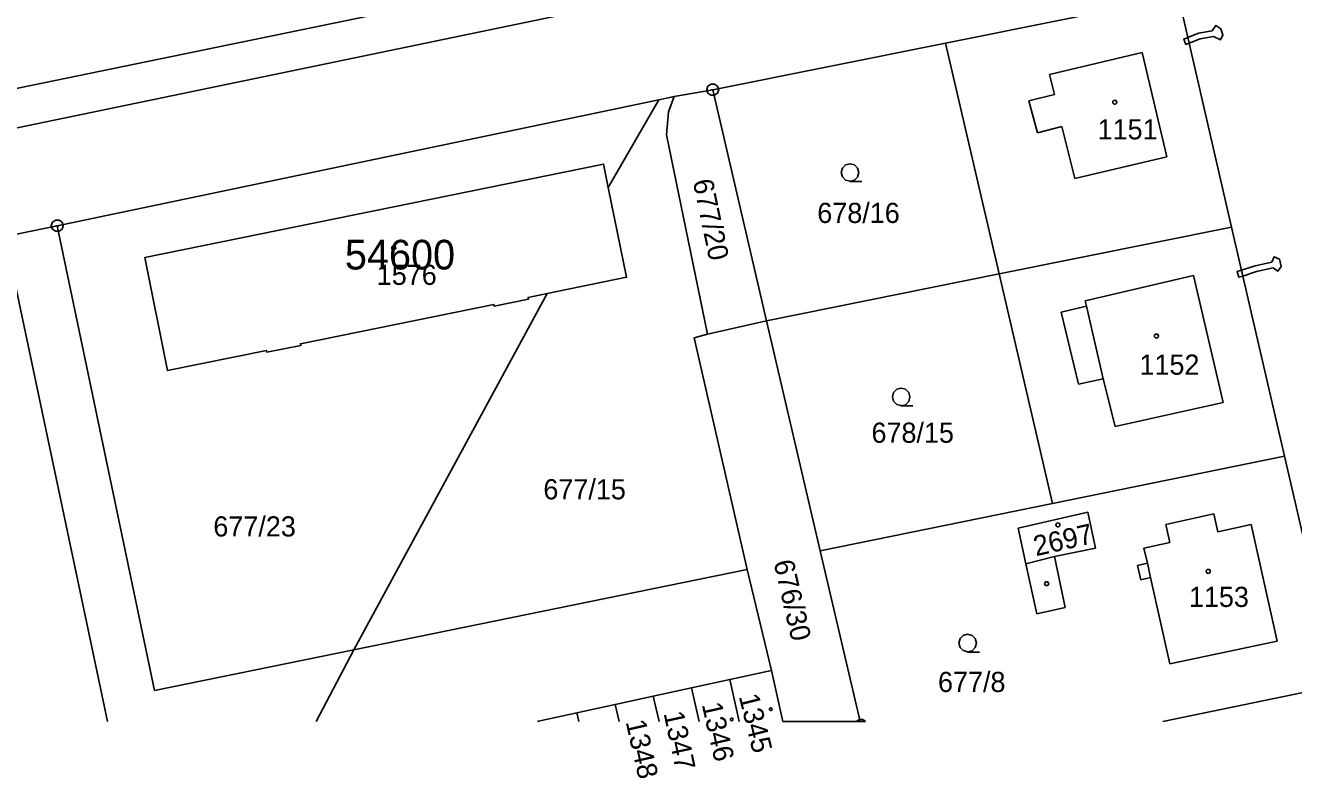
# Model space of a CAD drawing. Extents: x -777309 to -774195, y -1144706 to -1143600.
# Drawn here: x -774633.2 to -774526.2, y -1144704.8 to -1144641.3 of the extents above; entities that cross this region are included whole.
import ezdxf

# ---------------------------------------------------------------- set-up
doc = ezdxf.new("R2010")
doc.units = 0
for name, color, linetype in [('1', 7, 'Continuous'), ('11', 7, 'Continuous'), ('12', 7, 'Continuous'), ('13', 7, 'Continuous'), ('2', 7, 'Continuous'), ('3', 7, 'Continuous'), ('4', 7, 'Continuous'), ('5', 7, 'Continuous'), ('8', 7, 'Continuous')]:
    doc.layers.add(name, color=color, linetype=linetype)

msp = doc.modelspace()

# ---------------------------------------------------------------- linework, layer by layer
at = {"layer": '1'}
for p, q in [((-774580.36, -1144635.59), (-774643.21, -1144648.56)), ((-774555.59, -1144642.81), (-774535.97, -1144638.87)), ((-774535.97, -1144638.87), (-774531.47, -1144658.33)), ((-774575.22, -1144646.75), (-774555.59, -1144642.81)), ((-774555.59, -1144642.81), (-774551.08, -1144662.28)), ((-774579.77, -1144647.6), (-774578.47, -1144647.33)), ((-774578.47, -1144647.33), (-774578.97, -1144648.61)), ((-774578.47, -1144647.33), (-774575.22, -1144646.75)), ((-774570.68, -1144666.22), (-774575.22, -1144646.75)), ((-774630.5, -1144658.22), (-774579.77, -1144647.6)), ((-774584.04, -1144654.98), (-774579.77, -1144647.6)), ((-774578.97, -1144648.61), (-774579.13, -1144650.54)), ((-774579.13, -1144650.54), (-774575.67, -1144667.35)), ((-774623.13, -1144660.89), (-774584.44, -1144653.02)), ((-774584.44, -1144653.02), (-774584.04, -1144654.98)), ((-774584.04, -1144654.98), (-774582.5, -1144662.55)), ((-774634.91, -1144659.13), (-774630.5, -1144658.22)), ((-774634.91, -1144659.13), (-774626.64, -1144698.27)), ((-774622.3, -1144697.38), (-774630.5, -1144658.22)), ((-774551.08, -1144662.28), (-774531.47, -1144658.33)), ((-774531.47, -1144658.33), (-774527.01, -1144677.65)), ((-774621.2, -1144670.42), (-774623.13, -1144660.89)), ((-774551.08, -1144662.28), (-774570.68, -1144666.22)), ((-774546.58, -1144681.64), (-774551.08, -1144662.28)), ((-774589.18, -1144663.92), (-774582.5, -1144662.55)), ((-774605.5, -1144693.96), (-774589.18, -1144663.92)), ((-774590.77, -1144664.4), (-774593.65, -1144665)), ((-774590.8, -1144664.25), (-774589.18, -1144663.92)), ((-774590.8, -1144664.25), (-774590.77, -1144664.4)), ((-774593.68, -1144664.85), (-774610, -1144668.16)), ((-774593.65, -1144665), (-774593.68, -1144664.85)), ((-774575.67, -1144667.35), (-774570.68, -1144666.22)), ((-774570.68, -1144666.22), (-774566.16, -1144685.63)), ((-774575.67, -1144667.35), (-774576.79, -1144667.66)), ((-774576.79, -1144667.66), (-774572.32, -1144687.2)), ((-774612.86, -1144668.72), (-774621.2, -1144670.42)), ((-774612.84, -1144668.87), (-774612.86, -1144668.72)), ((-774609.97, -1144668.31), (-774612.84, -1144668.87)), ((-774610, -1144668.16), (-774609.97, -1144668.31)), ((-774527.01, -1144677.65), (-774546.58, -1144681.64)), ((-774527.01, -1144677.65), (-774522.55, -1144696.95)), ((-774566.16, -1144685.63), (-774546.58, -1144681.64)), ((-774549.48, -1144683.7), (-774543.59, -1144682.35)), ((-774543.59, -1144682.35), (-774542.95, -1144685.39)), ((-774537.03, -1144683.39), (-774532.96, -1144682.49)), ((-774532.96, -1144682.49), (-774532.63, -1144684.01)), ((-774548.82, -1144686.72), (-774549.48, -1144683.7)), ((-774536.69, -1144684.92), (-774537.03, -1144683.39)), ((-774532.63, -1144684.01), (-774529.82, -1144683.39)), ((-774529.82, -1144683.39), (-774527.64, -1144693.24)), ((-774562.8, -1144700), (-774566.16, -1144685.63)), ((-774542.95, -1144685.39), (-774546.4, -1144686.1)), ((-774538.86, -1144685.39), (-774536.69, -1144684.92)), ((-774538.57, -1144686.66), (-774538.86, -1144685.39)), ((-774547.89, -1144690.94), (-774548.82, -1144686.72)), ((-774546.4, -1144686.1), (-774545.52, -1144690.41)), ((-774539.41, -1144686.85), (-774538.57, -1144686.66)), ((-774539.14, -1144688.06), (-774539.41, -1144686.85)), ((-774605.5, -1144693.96), (-774572.32, -1144687.2)), ((-774572.32, -1144687.2), (-774570.27, -1144695.7)), ((-774538.3, -1144687.87), (-774539.14, -1144688.06)), ((-774536.68, -1144695.14), (-774538.3, -1144687.87)), ((-774545.52, -1144690.41), (-774547.89, -1144690.94)), ((-774527.64, -1144693.24), (-774536.68, -1144695.14)), ((-774622.3, -1144697.38), (-774605.5, -1144693.96)), ((-774608.68, -1144700), (-774605.5, -1144693.96)), ((-774577.01, -1144697.17), (-774573.79, -1144696.47)), ((-774573.79, -1144696.47), (-774570.27, -1144695.7)), ((-774573.79, -1144696.47), (-774573, -1144700)), ((-774570.27, -1144695.7), (-774569.32, -1144700)), ((-774580.24, -1144697.87), (-774577.01, -1144697.17)), ((-774576.37, -1144700), (-774577.01, -1144697.17)), ((-774522.55, -1144696.95), (-774537.27, -1144700)), ((-774626.64, -1144698.27), (-774626.27, -1144700)), ((-774586.69, -1144699.28), (-774583.46, -1144698.57)), ((-774583.46, -1144698.57), (-774580.24, -1144697.87)), ((-774583.13, -1144700), (-774583.46, -1144698.57)), ((-774580.24, -1144697.87), (-774579.75, -1144700)), ((-774589.91, -1144699.98), (-774586.69, -1144699.28)), ((-774586.52, -1144700), (-774586.69, -1144699.28)), ((-774590, -1144700), (-774589.91, -1144699.98)), ((-774589.91, -1144700), (-774589.91, -1144699.98))]:
    msp.add_line(p, q, dxfattribs=at)
at = {"layer": '11'}
msp.add_line((-774569.32, -1144700), (-774562.8, -1144700), dxfattribs=at)
for points in [[(-774846.81, -1144686.15), (-774837, -1144688.5), (-774835.67, -1144688.28), (-774747.5, -1144673.5), (-774460.5, -1144614), (-774409.76, -1144605.57)], [(-774562.8, -1144700), (-774566.16, -1144685.63), (-774570.68, -1144666.22), (-774575.22, -1144646.75), (-774578.47, -1144647.33), (-774579.77, -1144647.6), (-774630.5, -1144658.22), (-774622.3, -1144697.38), (-774605.5, -1144693.96), (-774572.32, -1144687.2), (-774570.27, -1144695.7), (-774569.32, -1144700)]]:
    msp.add_lwpolyline(points, dxfattribs=at)
msp.add_lwpolyline([(-774584.04, -1144654.98), (-774582.5, -1144662.55), (-774589.18, -1144663.92), (-774590.8, -1144664.25), (-774590.77, -1144664.4), (-774593.65, -1144665), (-774593.68, -1144664.85), (-774610, -1144668.16), (-774609.97, -1144668.31), (-774612.84, -1144668.87), (-774612.86, -1144668.72), (-774621.2, -1144670.42), (-774623.13, -1144660.89), (-774584.44, -1144653.02)], close=True, dxfattribs=at)
at = {"layer": '12'}
for p, q in [((-774546.82, -1144645.45), (-774539.02, -1144643.6)), ((-774539.02, -1144643.6), (-774536.94, -1144652.4)), ((-774546.42, -1144647.14), (-774546.82, -1144645.45)), ((-774548.57, -1144647.67), (-774546.42, -1144647.14)), ((-774547.85, -1144650.37), (-774548.57, -1144647.67)), ((-774545.78, -1144649.84), (-774547.85, -1144650.37)), ((-774544.7, -1144654.22), (-774545.78, -1144649.84)), ((-774536.94, -1144652.4), (-774544.7, -1144654.22)), ((-774623.13, -1144660.89), (-774584.44, -1144653.02)), ((-774584.44, -1144653.02), (-774584.04, -1144654.98)), ((-774584.04, -1144654.98), (-774582.5, -1144662.55)), ((-774621.2, -1144670.42), (-774623.13, -1144660.89)), ((-774589.18, -1144663.92), (-774582.5, -1144662.55)), ((-774543.82, -1144664.55), (-774534.69, -1144662.41)), ((-774534.69, -1144662.41), (-774532.19, -1144673.1)), ((-774590.77, -1144664.4), (-774593.65, -1144665)), ((-774590.8, -1144664.25), (-774589.18, -1144663.92)), ((-774590.8, -1144664.25), (-774590.77, -1144664.4)), ((-774593.68, -1144664.85), (-774610, -1144668.16)), ((-774593.65, -1144665), (-774593.68, -1144664.85)), ((-774543.72, -1144664.99), (-774543.82, -1144664.55)), ((-774543.72, -1144664.99), (-774542.29, -1144671.11)), ((-774612.86, -1144668.72), (-774621.2, -1144670.42)), ((-774612.84, -1144668.87), (-774612.86, -1144668.72)), ((-774609.97, -1144668.31), (-774612.84, -1144668.87)), ((-774610, -1144668.16), (-774609.97, -1144668.31)), ((-774541.29, -1144675.14), (-774542.29, -1144671.11)), ((-774532.19, -1144673.1), (-774541.29, -1144675.14)), ((-774549.48, -1144683.7), (-774543.59, -1144682.35)), ((-774543.59, -1144682.35), (-774542.95, -1144685.39)), ((-774537.03, -1144683.39), (-774532.96, -1144682.49)), ((-774532.96, -1144682.49), (-774532.63, -1144684.01)), ((-774548.82, -1144686.72), (-774549.48, -1144683.7)), ((-774536.69, -1144684.92), (-774537.03, -1144683.39)), ((-774532.63, -1144684.01), (-774529.82, -1144683.39)), ((-774529.82, -1144683.39), (-774527.64, -1144693.24)), ((-774542.95, -1144685.39), (-774546.4, -1144686.1)), ((-774538.86, -1144685.39), (-774536.69, -1144684.92)), ((-774538.57, -1144686.66), (-774538.86, -1144685.39)), ((-774548.82, -1144686.72), (-774546.4, -1144686.1)), ((-774538.57, -1144686.66), (-774538.3, -1144687.87)), ((-774536.68, -1144695.14), (-774538.3, -1144687.87)), ((-774527.64, -1144693.24), (-774536.68, -1144695.14)), ((-774577.01, -1144697.17), (-774573.79, -1144696.47)), ((-774573.79, -1144696.47), (-774570.27, -1144695.7)), ((-774573.79, -1144696.47), (-774573, -1144700)), ((-774573.79, -1144696.47), (-774573, -1144700)), ((-774570.27, -1144695.7), (-774569.32, -1144700)), ((-774580.24, -1144697.87), (-774577.01, -1144697.17)), ((-774576.37, -1144700), (-774577.01, -1144697.17)), ((-774576.37, -1144700), (-774577.01, -1144697.17)), ((-774586.69, -1144699.28), (-774583.46, -1144698.57)), ((-774583.46, -1144698.57), (-774580.24, -1144697.87)), ((-774583.13, -1144700), (-774583.46, -1144698.57)), ((-774583.13, -1144700), (-774583.46, -1144698.57)), ((-774580.24, -1144697.87), (-774579.75, -1144700)), ((-774580.24, -1144697.87), (-774579.75, -1144700)), ((-774589.91, -1144699.98), (-774586.69, -1144699.28)), ((-774586.52, -1144700), (-774586.69, -1144699.28)), ((-774586.52, -1144700), (-774586.69, -1144699.28)), ((-774590, -1144700), (-774589.91, -1144699.98)), ((-774589.91, -1144700), (-774589.91, -1144699.98)), ((-774589.91, -1144700), (-774589.91, -1144699.98))]:
    msp.add_line(p, q, dxfattribs=at)
at = {"layer": '13'}
for points in [[(-774535.17, -1144642.33), (-774534.25, -1144641.98), (-774533.11, -1144641.78), (-774532.79, -1144641.33), (-774532.38, -1144641.62), (-774532.2, -1144642.11), (-774532.42, -1144642.55), (-774533, -1144642.27), (-774534.11, -1144642.46), (-774535.06, -1144642.83)], [(-774535.17, -1144642.33), (-774535.06, -1144642.83), (-774535.33, -1144642.93), (-774535.51, -1144642.47)], [(-774530.63, -1144661.96), (-774529.49, -1144661.6), (-774528.08, -1144661.28), (-774527.88, -1144660.83), (-774527.42, -1144661.03), (-774527.28, -1144661.65), (-774527.58, -1144662.05), (-774527.96, -1144661.77), (-774529.37, -1144662.08), (-774530.52, -1144662.45)], [(-774530.63, -1144661.96), (-774530.52, -1144662.45), (-774530.86, -1144662.55), (-774531.01, -1144662.08)]]:
    msp.add_lwpolyline(points, close=True, dxfattribs=at)
at = {"layer": '3'}
for points in [[(-774563.64, -1144654.46), (-774564.02, -1144654.36), (-774564.29, -1144654.09), (-774564.39, -1144653.72), (-774564.29, -1144653.35), (-774564.02, -1144653.08), (-774563.65, -1144652.98), (-774563.28, -1144653.08), (-774563.01, -1144653.35), (-774562.91, -1144653.73), (-774563.01, -1144654.11), (-774563.28, -1144654.38), (-774563.66, -1144654.48), (-774562.66, -1144654.48)], [(-774559.33, -1144673.38), (-774559.71, -1144673.28), (-774559.98, -1144673.01), (-774560.08, -1144672.64), (-774559.98, -1144672.27), (-774559.71, -1144672), (-774559.34, -1144671.9), (-774558.97, -1144672), (-774558.7, -1144672.27), (-774558.6, -1144672.65), (-774558.7, -1144673.03), (-774558.97, -1144673.3), (-774559.35, -1144673.4), (-774558.35, -1144673.4)], [(-774553.72, -1144694.13), (-774554.1, -1144694.03), (-774554.37, -1144693.76), (-774554.47, -1144693.39), (-774554.37, -1144693.02), (-774554.1, -1144692.75), (-774553.73, -1144692.65), (-774553.36, -1144692.75), (-774553.09, -1144693.02), (-774552.99, -1144693.4), (-774553.09, -1144693.78), (-774553.36, -1144694.05), (-774553.74, -1144694.15), (-774552.74, -1144694.15)]]:
    msp.add_lwpolyline(points, dxfattribs=at)
at = {"layer": '4'}
for p, q in [((-774546.82, -1144645.45), (-774539.02, -1144643.6)), ((-774539.02, -1144643.6), (-774536.94, -1144652.4)), ((-774546.42, -1144647.14), (-774546.82, -1144645.45)), ((-774548.57, -1144647.67), (-774546.42, -1144647.14)), ((-774547.85, -1144650.37), (-774548.57, -1144647.67)), ((-774545.78, -1144649.84), (-774547.85, -1144650.37)), ((-774544.7, -1144654.22), (-774545.78, -1144649.84)), ((-774536.94, -1144652.4), (-774544.7, -1144654.22)), ((-774543.82, -1144664.55), (-774534.69, -1144662.41)), ((-774534.69, -1144662.41), (-774532.19, -1144673.1)), ((-774545.84, -1144665.49), (-774543.72, -1144664.99)), ((-774544.39, -1144671.56), (-774545.84, -1144665.49)), ((-774543.72, -1144664.99), (-774543.82, -1144664.55)), ((-774543.72, -1144664.99), (-774542.29, -1144671.11)), ((-774542.29, -1144671.11), (-774544.39, -1144671.56)), ((-774541.29, -1144675.14), (-774542.29, -1144671.11)), ((-774532.19, -1144673.1), (-774541.29, -1144675.14)), ((-774548.82, -1144686.72), (-774546.4, -1144686.1)), ((-774538.57, -1144686.66), (-774538.3, -1144687.87))]:
    msp.add_line(p, q, dxfattribs=at)
at = {"layer": '5'}
for points in [[(-774541.33, -1144647.63), (-774541.23, -1144647.65), (-774541.18, -1144647.74), (-774541.16, -1144647.8), (-774541.18, -1144647.89), (-774541.26, -1144647.96), (-774541.33, -1144647.97), (-774541.42, -1144647.94), (-774541.48, -1144647.88), (-774541.5, -1144647.8), (-774541.48, -1144647.71), (-774541.4, -1144647.64)], [(-774602.13, -1144659.9), (-774602.03, -1144659.92), (-774601.98, -1144660.01), (-774601.96, -1144660.07), (-774601.98, -1144660.16), (-774602.06, -1144660.23), (-774602.13, -1144660.24), (-774602.22, -1144660.21), (-774602.28, -1144660.15), (-774602.3, -1144660.07), (-774602.28, -1144659.98), (-774602.2, -1144659.91)], [(-774537.81, -1144667.34), (-774537.71, -1144667.36), (-774537.66, -1144667.45), (-774537.64, -1144667.51), (-774537.66, -1144667.6), (-774537.74, -1144667.67), (-774537.81, -1144667.68), (-774537.9, -1144667.65), (-774537.96, -1144667.59), (-774537.98, -1144667.51), (-774537.96, -1144667.42), (-774537.88, -1144667.35)], [(-774546.12, -1144683.26), (-774546.02, -1144683.28), (-774545.97, -1144683.37), (-774545.95, -1144683.43), (-774545.97, -1144683.52), (-774546.05, -1144683.59), (-774546.12, -1144683.6), (-774546.21, -1144683.57), (-774546.27, -1144683.51), (-774546.29, -1144683.43), (-774546.27, -1144683.34), (-774546.19, -1144683.27)], [(-774533.44, -1144687.18), (-774533.34, -1144687.2), (-774533.29, -1144687.29), (-774533.27, -1144687.35), (-774533.29, -1144687.44), (-774533.37, -1144687.51), (-774533.44, -1144687.52), (-774533.53, -1144687.49), (-774533.59, -1144687.43), (-774533.61, -1144687.35), (-774533.59, -1144687.26), (-774533.51, -1144687.19)], [(-774546.98, -1144688.24), (-774546.89, -1144688.39), (-774546.98, -1144688.54), (-774547.16, -1144688.54), (-774547.25, -1144688.39), (-774547.16, -1144688.24)], [(-774573.63, -1144699.73), (-774573.56, -1144699.74), (-774573.53, -1144699.8), (-774573.52, -1144699.84), (-774573.53, -1144699.9), (-774573.58, -1144699.95), (-774573.63, -1144699.95), (-774573.69, -1144699.93), (-774573.73, -1144699.89), (-774573.74, -1144699.84), (-774573.73, -1144699.78), (-774573.68, -1144699.73)], [(-774570.33, -1144698.86), (-774570.26, -1144698.87), (-774570.23, -1144698.93), (-774570.22, -1144698.97), (-774570.23, -1144699.03), (-774570.28, -1144699.08), (-774570.33, -1144699.08), (-774570.39, -1144699.06), (-774570.43, -1144699.02), (-774570.44, -1144698.97), (-774570.43, -1144698.91), (-774570.38, -1144698.86)]]:
    msp.add_lwpolyline(points, close=True, dxfattribs=at)
at = {"layer": '8'}
for p, q in [((-774575.34, -1144646.75), (-774575.1, -1144646.75)), ((-774630.62, -1144658.22), (-774630.38, -1144658.22)), ((-774563.13, -1144700), (-774562.34, -1144700))]:
    msp.add_line(p, q, dxfattribs=at)
for points in [[(-774575.07, -1144646.27), (-774574.82, -1144646.45), (-774574.72, -1144646.74), (-774574.82, -1144647.03), (-774575.07, -1144647.21), (-774575.38, -1144647.21), (-774575.63, -1144647.03), (-774575.73, -1144646.74), (-774575.63, -1144646.45), (-774575.38, -1144646.27)], [(-774630.35, -1144657.74), (-774630.1, -1144657.92), (-774630, -1144658.21), (-774630.1, -1144658.5), (-774630.35, -1144658.68), (-774630.66, -1144658.68), (-774630.91, -1144658.5), (-774631.01, -1144658.21), (-774630.91, -1144657.92), (-774630.66, -1144657.74)]]:
    msp.add_lwpolyline(points, close=True, dxfattribs=at)
msp.add_lwpolyline([(-774562.34, -1144700), (-774562.58, -1144699.83), (-774562.89, -1144699.83), (-774563.13, -1144700)], dxfattribs=at)

# ---------------------------------------------------------------- texts
at = {"layer": '11'}
msp.add_text('54600', height=2.5, dxfattribs=at).set_placement((-774606.25, -1144661.9))
at = {"layer": '2'}
for s, p in [('1151', (-774542.77, -1144650.93)), ('678/16', (-774566.41, -1144657.98)), ('1576', (-774603.56, -1144663.2)), ('1152', (-774539.24, -1144670.77)), ('678/15', (-774561.84, -1144676.51)), ('677/15', (-774589.51, -1144681.28)), ('677/23', (-774617.34, -1144684.41)), ('1153', (-774535.07, -1144690.35)), ('677/8', (-774556.23, -1144697.52))]:
    msp.add_text(s, height=1.7, dxfattribs=at).set_placement(p)
for s, rotation, p in [('677/20', 281.7806, (-774576.92, -1144654.45)), ('2697', 12.8343, (-774547.97, -1144686.08)), ('676/30', 282.9266, (-774570.11, -1144686.57)), ('1346', 282.7547, (-774576.16, -1144698.57)), ('1345', 283.9579, (-774573.04, -1144697.88)), ('1347', 282.1244, (-774579.38, -1144699.31)), ('1348', 282.8693, (-774582.58, -1144700.04))]:
    msp.add_text(s, height=1.7, rotation=rotation, dxfattribs=at).set_placement(p)

doc.saveas('drawing.dxf')
